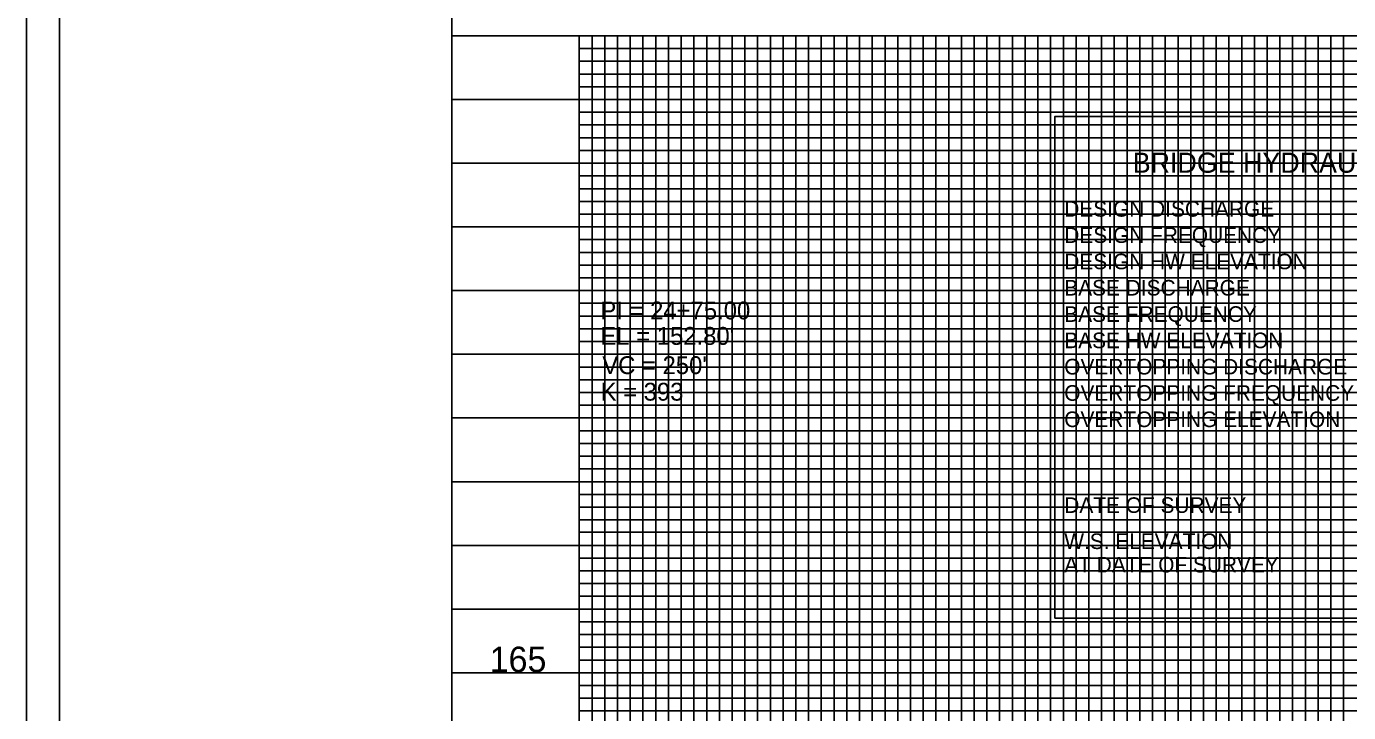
# Model space of a CAD drawing. Extents: x 573468 to 580768, y -57414 to -51768.
# Drawn here: x 578678 to 579197, y -52729 to -52460 of the extents above; entities that cross this region are included whole.
import ezdxf

# ---------------------------------------------------------------- set-up
doc = ezdxf.new("R2010")
doc.units = 0
for name, color, linetype in [('Exist Vertical Profile Vertical Axis Label', 7, 'Continuous'), ('Prop Grid Mask', 7, 'Continuous'), ('Prop Vertical Profile Curve Label', 7, 'Continuous'), ('Prop VPI Label', 7, 'Continuous'), ('Sheet Cutting Line CELL', 7, 'Continuous'), ('Sheet DOT Grid CELL', 7, 'Continuous'), ('Sheet Layout Profile Border Port 2', 7, 'Continuous'), ('Sheet Plot Border Inside CELL', 7, 'Continuous'), ('Sheet Plot Border Outside CELL', 7, 'Continuous'), ('Sheet Profile CELL', 7, 'Continuous'), ('Sheet Profile Grid Major CELL', 7, 'Continuous'), ('Sheet Profile Grid Middle CELL', 7, 'Continuous'), ('Sheet Profile Grid Minor CELL', 7, 'Continuous')]:
    doc.layers.add(name, color=color, linetype=linetype)

msp = doc.modelspace()

# ---------------------------------------------------------------- linework, layer by layer
at = {"layer": 'Prop Grid Mask'}
for points in [[(579081.9, -52692.07), (579278.78, -52692.07), (579278.78, -52495.2), (579081.9, -52495.2)], [(578895.21, -52563.55), (578995.21, -52563.55), (578995.21, -52613.55), (578895.21, -52613.55)]]:
    msp.add_lwpolyline(points, close=True, dxfattribs=at)
at = {"layer": 'Sheet Cutting Line CELL'}
msp.add_line((578678.21, -51913.55), (578678.21, -53013.55), dxfattribs=at)
at = {"layer": 'Sheet DOT Grid CELL'}
for p, q in [((578845.21, -52463.55), (580345.1, -52463.55)), ((578895.21, -52463.55), (578895.21, -52963.55)), ((578945.21, -52463.55), (578945.21, -52963.55)), ((578995.21, -52463.55), (578995.21, -52963.55)), ((579045.21, -52463.55), (579045.21, -52963.55)), ((579095.21, -52463.55), (579095.21, -52963.55)), ((579145.21, -52463.55), (579145.21, -52963.55)), ((579195.21, -52463.55), (579195.21, -52963.55)), ((578845.21, -52513.55), (580345.1, -52513.55)), ((578845.21, -52563.55), (580345.1, -52563.55)), ((578845.21, -52613.55), (580345.1, -52613.55)), ((578845.21, -52663.55), (580345.1, -52663.55)), ((578845.21, -52713.55), (580345.1, -52713.55))]:
    msp.add_line(p, q, dxfattribs=at)
at = {"layer": 'Sheet Layout Profile Border Port 2'}
msp.add_lwpolyline([(578895.21, -52463.55), (580295.21, -52463.55), (580295.21, -52963.55), (578895.21, -52963.55)], close=True, dxfattribs=at)
at = {"layer": 'Sheet Plot Border Inside CELL'}
msp.add_lwpolyline([(578691.21, -52991.1), (580357.71, -52991.1), (580357.71, -51936), (578691.21, -51936)], close=True, dxfattribs=at)
at = {"layer": 'Sheet Plot Border Outside CELL'}
msp.add_lwpolyline([(578678.21, -53013.55), (580362.21, -53013.55), (580362.21, -51913.55), (578678.21, -51913.55)], close=True, dxfattribs=at)
at = {"layer": 'Sheet Profile CELL'}
msp.add_line((578845.21, -52463.55), (580345.21, -52463.55), dxfattribs=at)
msp.add_lwpolyline([(580345.21, -51938.55), (578845.21, -51938.55), (578845.21, -52988.55), (580345.21, -52988.55)], close=True, dxfattribs=at)
at = {"layer": 'Sheet Profile Grid Major CELL'}
for points in [[(578895.21, -52463.55), (578895.21, -52963.55), (578945.21, -52963.55), (578945.21, -52463.55), (578995.21, -52463.55), (578995.21, -52963.55), (579045.21, -52963.55), (579045.21, -52463.55), (579095.21, -52463.55), (579095.21, -52963.55), (579145.21, -52963.55), (579145.21, -52463.55), (579195.21, -52463.55), (579195.21, -52963.55), (579245.21, -52963.55)], [(580345.21, -52513.55), (578845.21, -52513.55)], [(580345.21, -52563.55), (578845.21, -52563.55), (578845.21, -52613.55), (580345.21, -52613.55)], [(580345.21, -52663.55), (578845.21, -52663.55), (578845.21, -52713.55), (580345.21, -52713.55)]]:
    msp.add_lwpolyline(points, dxfattribs=at)
at = {"layer": 'Sheet Profile Grid Middle CELL'}
for points in [[(578870.21, -52463.55), (578920.21, -52463.55), (578920.21, -52963.55), (578970.21, -52963.55), (578970.21, -52463.55), (579020.21, -52463.55), (579020.21, -52963.55), (579070.21, -52963.55), (579070.21, -52463.55), (579120.21, -52463.55), (579120.21, -52963.55), (579170.21, -52963.55), (579170.21, -52463.55), (579220.21, -52463.55)], [(578845.21, -52488.55), (580345.21, -52488.55)], [(580345.21, -52538.55), (578845.21, -52538.55), (578845.21, -52588.55), (580345.21, -52588.55)], [(580345.21, -52638.55), (578845.21, -52638.55), (578845.21, -52688.55), (580345.21, -52688.55)]]:
    msp.add_lwpolyline(points, dxfattribs=at)
at = {"layer": 'Sheet Profile Grid Minor CELL'}
for p, q in [((578895.21, -52468.55), (580295.21, -52468.55)), ((580295.21, -52473.55), (578895.21, -52473.55)), ((578895.21, -52478.55), (580295.21, -52478.55)), ((580295.21, -52483.55), (578895.21, -52483.55)), ((578895.21, -52493.55), (580295.21, -52493.55)), ((580295.21, -52498.55), (578895.21, -52498.55)), ((578895.21, -52503.55), (580295.21, -52503.55)), ((580295.21, -52508.55), (578895.21, -52508.55)), ((578895.21, -52518.55), (580295.21, -52518.55)), ((580295.21, -52523.55), (578895.21, -52523.55)), ((578895.21, -52528.55), (580295.21, -52528.55)), ((580295.21, -52533.55), (578895.21, -52533.55)), ((578895.21, -52543.55), (580295.21, -52543.55)), ((580295.21, -52548.55), (578895.21, -52548.55)), ((578895.21, -52553.55), (580295.21, -52553.55)), ((580295.21, -52558.55), (578895.21, -52558.55)), ((578895.21, -52568.55), (580295.21, -52568.55)), ((580295.21, -52573.55), (578895.21, -52573.55)), ((578895.21, -52578.55), (580295.21, -52578.55)), ((580295.21, -52583.55), (578895.21, -52583.55)), ((578895.21, -52593.55), (580295.21, -52593.55)), ((580295.21, -52598.55), (578895.21, -52598.55)), ((578895.21, -52603.55), (580295.21, -52603.55)), ((580295.21, -52608.55), (578895.21, -52608.55)), ((578895.21, -52618.55), (580295.21, -52618.55)), ((580295.21, -52623.55), (578895.21, -52623.55)), ((578895.21, -52628.55), (580295.21, -52628.55)), ((580295.21, -52633.55), (578895.21, -52633.55)), ((578895.21, -52643.55), (580295.21, -52643.55)), ((580295.21, -52648.55), (578895.21, -52648.55)), ((578895.21, -52653.55), (580295.21, -52653.55)), ((580295.21, -52658.55), (578895.21, -52658.4)), ((578895.21, -52668.55), (580295.21, -52668.55)), ((580295.21, -52673.55), (578895.21, -52673.55)), ((578895.21, -52678.55), (580295.21, -52678.55)), ((580295.21, -52683.55), (578895.21, -52683.55)), ((578895.21, -52693.55), (580295.21, -52693.55)), ((580295.21, -52698.55), (578895.21, -52698.55)), ((578895.21, -52703.55), (580295.21, -52703.55)), ((580295.21, -52708.55), (578895.21, -52708.55)), ((578895.21, -52718.55), (580295.21, -52718.55)), ((580295.21, -52723.55), (578895.21, -52723.55)), ((578895.21, -52728.55), (580295.21, -52728.55))]:
    msp.add_line(p, q, dxfattribs=at)
for points in [[(578895.21, -52463.55), (578900.21, -52463.55), (578900.21, -52963.55)], [(578905.21, -52963.55), (578905.21, -52463.55), (578910.21, -52463.55), (578910.21, -52963.55)], [(578915.21, -52963.55), (578915.21, -52463.55), (578925.21, -52463.55), (578925.21, -52963.55)], [(578930.21, -52963.55), (578930.21, -52463.55), (578935.21, -52463.55), (578935.21, -52963.55)], [(578940.21, -52963.55), (578940.21, -52463.55), (578950.21, -52463.55), (578950.21, -52963.55)], [(578955.21, -52963.55), (578955.21, -52463.55), (578960.21, -52463.55), (578960.21, -52963.55)], [(578965.21, -52963.55), (578965.21, -52463.55), (578975.21, -52463.55), (578975.21, -52963.55)], [(578980.21, -52963.55), (578980.21, -52463.55), (578985.21, -52463.55), (578985.21, -52963.55)], [(578990.21, -52963.55), (578990.21, -52463.55), (579000.21, -52463.55), (579000.21, -52963.55)], [(579005.21, -52963.55), (579005.21, -52463.55), (579010.21, -52463.55), (579010.21, -52963.55)], [(579015.21, -52963.55), (579015.21, -52463.55), (579025.21, -52463.55), (579025.21, -52963.55)], [(579030.21, -52963.55), (579030.21, -52463.55), (579035.21, -52463.55), (579035.21, -52963.55)], [(579040.21, -52963.55), (579040.21, -52463.55), (579050.21, -52463.55), (579050.21, -52963.55)], [(579055.21, -52963.55), (579055.21, -52463.55), (579060.21, -52463.55), (579060.21, -52963.55)], [(579065.21, -52963.55), (579065.21, -52463.55), (579075.21, -52463.55), (579075.21, -52963.55)], [(579080.21, -52963.55), (579080.21, -52463.55), (579085.21, -52463.55), (579085.21, -52963.55)], [(579090.21, -52963.55), (579090.21, -52463.55), (579100.21, -52463.55), (579100.21, -52963.55)], [(579105.21, -52963.55), (579105.21, -52463.55), (579110.21, -52463.55), (579110.21, -52963.55)], [(579115.21, -52963.55), (579115.21, -52463.55), (579125.21, -52463.55), (579125.21, -52963.55)], [(579130.21, -52963.55), (579130.21, -52463.55), (579135.21, -52463.55), (579135.21, -52963.55)], [(579140.21, -52963.55), (579140.21, -52463.55), (579150.21, -52463.55), (579150.21, -52963.55)], [(579155.21, -52963.55), (579155.21, -52463.55), (579160.21, -52463.55), (579160.21, -52963.55)], [(579165.21, -52963.55), (579165.21, -52463.55), (579175.21, -52463.55), (579175.21, -52963.55)], [(579180.21, -52963.55), (579180.21, -52463.55), (579185.21, -52463.55), (579185.21, -52963.55)], [(579190.21, -52963.55), (579190.21, -52463.55), (579200.21, -52463.55)]]:
    msp.add_lwpolyline(points, dxfattribs=at)

# ---------------------------------------------------------------- texts
at = {"layer": 'Exist Vertical Profile Vertical Axis Label'}
msp.add_text('165', height=10, dxfattribs=at).set_placement((578860, -52713.3))
at = {"layer": 'Prop Grid Mask'}
for s, height, p in [('BRIDGE HYDRAULIC DATA', 7.875, (579112.44, -52517.29)), ('DESIGN DISCHARGE', 6.125, (579085.58, -52534.53)), ('DESIGN FREQUENCY', 6.125, (579085.58, -52544.85)), ('DESIGN HW ELEVATION', 6.125, (579085.58, -52555.18)), ('BASE DISCHARGE', 6.125, (579085.58, -52565.5)), ('BASE FREQUENCY', 6.125, (579085.58, -52575.83)), ('BASE HW ELEVATION', 6.125, (579085.58, -52586.15)), ('OVERTOPPING DISCHARGE', 6.125, (579085.58, -52596.48)), ('OVERTOPPING FREQUENCY', 6.125, (579085.58, -52606.8)), ('OVERTOPPING ELEVATION', 6.125, (579085.58, -52617.13)), ('DATE OF SURVEY', 6.125, (579085.58, -52650.82)), ('W.S. ELEVATION', 6.125, (579085.58, -52664.99)), ('AT DATE OF SURVEY', 6.125, (579085.58, -52674.18))]:
    msp.add_text(s, height=height, dxfattribs=at).set_placement(p)
at = {"layer": 'Prop Vertical Profile Curve Label'}
for s, p in [("VC = 250'", (578904.23, -52596.33)), ('K = 393', (578903.57, -52606.74))]:
    msp.add_text(s, height=7, dxfattribs=at).set_placement(p)
at = {"layer": 'Prop VPI Label'}
for s, p in [('PI = 24+75.00', (578903.5, -52574.84)), ("EL = 152.80'", (578903.5, -52584.84))]:
    msp.add_text(s, height=7, dxfattribs=at).set_placement(p)

doc.saveas('drawing.dxf')
